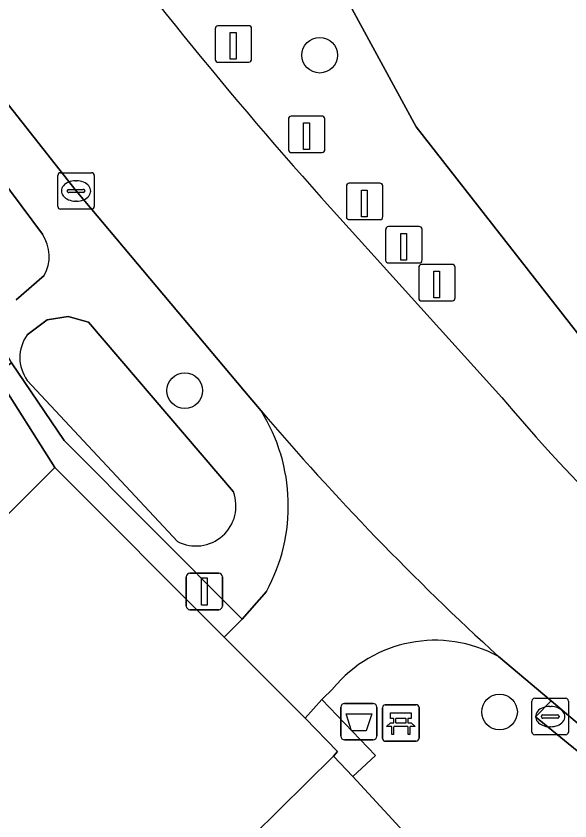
# Model space of a CAD drawing. Extents: x 160203 to 161530, y 379528 to 381797.
# Drawn here: x 160783.38 to 160798.58, y 381497.24 to 381519.34 of the extents above; entities that cross this region are included whole.
import ezdxf

# ---------------------------------------------------------------- set-up
doc = ezdxf.new("R2010")
doc.units = 0
for name, color, linetype in [('IMGEO_Afvalbak', 7, 'Continuous'), ('IMGEO_Bank', 7, 'Continuous'), ('IMGEO_Boom', 7, 'Continuous'), ('IMGEO_Groenvoorziening', 7, 'Continuous'), ('IMGEO_Haag', 7, 'Continuous'), ('IMGEO_Kolk', 7, 'Continuous'), ('IMGEO_Lichtmast', 7, 'Continuous'), ('IMGEO_Loofbos', 7, 'Continuous'), ('IMGEO_Paal', 7, 'Continuous'), ('IMGEO_Parkeervlak_halfverhard', 7, 'Continuous'), ('IMGEO_Rijbaan_lokaal_gesloten', 7, 'Continuous'), ('IMGEO_Rijbaan_lokaal_open', 7, 'Continuous'), ('IMGEO_Verkeerseiland_open', 7, 'Continuous'), ('IMGEO_Voetpad_open', 7, 'Continuous'), ('IMGEO_Waterloop', 7, 'Continuous')]:
    doc.layers.add(name, color=color, linetype=linetype)

msp = doc.modelspace()

# ---------------------------------------------------------------- linework, layer by layer
at = {"layer": 'IMGEO_Afvalbak'}
for p, q in [((160792.292, 381499.569), (160792.292, 381500.369)), ((160792.292, 381500.369), (160792.292, 381499.569)), ((160792.392, 381500.469), (160793.182, 381500.469)), ((160793.182, 381500.469), (160792.392, 381500.469)), ((160793.282, 381500.369), (160793.282, 381499.569)), ((160793.282, 381499.569), (160793.282, 381500.369)), ((160793.182, 381499.469), (160792.392, 381499.469)), ((160792.392, 381499.469), (160793.182, 381499.469))]:
    msp.add_line(p, q, dxfattribs=at)
msp.add_lwpolyline([(160792.435, 381500.183), (160793.139, 381500.183), (160792.99, 381499.713), (160792.584, 381499.713), (160792.435, 381500.183)], dxfattribs=at)
for centre, start, end in [((160792.392, 381500.369), 90, 180), ((160792.392, 381500.369), 90, 180), ((160793.182, 381500.369), 0, 90), ((160793.182, 381500.369), 360, 90), ((160792.392, 381499.569), 180, 270), ((160792.392, 381499.569), 180, 270), ((160793.182, 381499.569), 270, 0), ((160793.182, 381499.569), 270, 0)]:
    msp.add_arc(centre, 0.1, start, end, dxfattribs=at)
at = {"layer": 'IMGEO_Bank'}
for p, q in [((160793.514, 381500.434), (160794.355, 381500.434)), ((160794.355, 381500.434), (160793.514, 381500.434)), ((160793.439, 381499.509), (160793.439, 381500.35)), ((160793.439, 381500.35), (160793.439, 381499.509)), ((160794.439, 381500.359), (160794.439, 381499.518)), ((160794.439, 381499.518), (160794.439, 381500.359)), ((160793.748, 381499.94), (160793.748, 381500.046)), ((160793.792, 381500.046), (160793.792, 381499.94)), ((160794.08, 381500.052), (160793.798, 381500.052)), ((160793.798, 381499.934), (160794.08, 381499.934)), ((160794.086, 381499.94), (160794.086, 381500.046)), ((160794.13, 381500.046), (160794.13, 381499.94)), ((160794.136, 381499.832), (160793.743, 381499.832)), ((160794.364, 381499.434), (160793.523, 381499.434)), ((160793.523, 381499.434), (160794.364, 381499.434))]:
    msp.add_line(p, q, dxfattribs=at)
for points in [[(160793.742, 381500.052), (160793.656, 381500.052), (160793.656, 381500.213), (160794.219, 381500.213), (160794.219, 381500.052), (160794.136, 381500.052)], [(160793.686, 381499.832), (160793.544, 381499.832), (160793.656, 381499.934), (160793.742, 381499.934)], [(160794.136, 381499.934), (160794.219, 381499.934), (160794.331, 381499.832), (160794.192, 381499.832)], [(160793.736, 381499.825), (160793.736, 381499.618), (160793.693, 381499.618), (160793.693, 381499.825)], [(160794.186, 381499.825), (160794.186, 381499.618), (160794.142, 381499.618), (160794.142, 381499.825)]]:
    msp.add_lwpolyline(points, dxfattribs=at)
for centre, radius, start, end in [((160793.517, 381500.356), 0.0779, 92.4484, 184.2845), ((160793.517, 381500.356), 0.0779, 92.4484, 184.2845), ((160794.361, 381500.356), 0.0779, 2.4484, 94.2845), ((160794.361, 381500.356), 0.0779, 2.4484, 94.2845), ((160793.741, 381500.045), 0.00671, 2.8957, 87.1043), ((160793.741, 381499.941), 0.00671, 272.8957, 357.1043), ((160793.798, 381500.045), 0.00671, 92.8957, 177.1043), ((160793.798, 381499.941), 0.00671, 182.8957, 267.1043), ((160794.08, 381500.045), 0.00671, 2.8957, 87.1043), ((160794.08, 381499.941), 0.00671, 272.8957, 357.1043), ((160794.137, 381500.045), 0.00671, 92.8957, 177.1043), ((160794.137, 381499.941), 0.00671, 182.8957, 267.1043), ((160793.686, 381499.825), 0.00671, 2.8957, 87.1043), ((160793.743, 381499.825), 0.00671, 92.8957, 177.1043), ((160794.135, 381499.825), 0.00671, 2.8957, 87.1043), ((160794.192, 381499.825), 0.00671, 92.8957, 177.1043), ((160793.517, 381499.512), 0.0779, 182.4484, 274.2845), ((160793.517, 381499.512), 0.0779, 182.4484, 274.2845), ((160794.361, 381499.512), 0.0779, 272.4484, 4.2845), ((160794.361, 381499.512), 0.0779, 272.4484, 4.2845)]:
    msp.add_arc(centre, radius, start, end, dxfattribs=at)
at = {"layer": 'IMGEO_Boom'}
for centre in [(160791.713, 381518.264), (160788.008, 381509.056), (160796.649, 381500.236)]:
    msp.add_circle(centre, 0.489, dxfattribs=at)
at = {"layer": 'IMGEO_Groenvoorziening'}
for points in [[(160805.411, 381543.37), (160785.707, 381532.573), (160788.18, 381527.659), (160794.362, 381516.295), (160800.467, 381508.496)], [(160777.502, 381518.589), (160777.151, 381518.322), (160782.542, 381511.048), (160783.252, 381509.82), (160784.697, 381507.687), (160789.587, 381502.78), (160790.253, 381503.544)], [(160790.107, 381508.498), (160789.646, 381509.04), (160785.025, 381514.538), (160782.962, 381517.164), (160782.759, 381517.43)], [(160781.434, 381516.929), (160784.102, 381513.348)], [(160784.147, 381512.216), (160783.379, 381511.548)], [(160783.684, 381510.586), (160784.231, 381510.997), (160784.805, 381511.092), (160785.367, 381510.94), (160789.344, 381506.277)], [(160787.81, 381504.915), (160783.686, 381509.337)], [(160797.637, 381500.098), (160798.062, 381500.537), (160796.618, 381501.759)], [(160792.084, 381500.884), (160791.767, 381500.577), (160793.247, 381499.036), (160792.622, 381498.468), (160797.895, 381492.743)], [(160800.937, 381498.104), (160800.616, 381497.665), (160797.637, 381500.098)]]:
    msp.add_lwpolyline(points, dxfattribs=at)
for points in [[(160782.818, 381509.507), (160783.252, 381509.82), (160782.542, 381511.048), (160782.089, 381510.714), (160780.301, 381513.047), (160768.431, 381504.038), (160773.946, 381496.455), (160777.495, 381500), (160784.446, 381506.942)], [(160789.587, 381502.78), (160784.697, 381507.687), (160783.252, 381509.82), (160782.818, 381509.507), (160784.446, 381506.942), (160789.091, 381502.293)], [(160791.767, 381500.577), (160791.312, 381500.069), (160792.204, 381499.153), (160792.088, 381499.018), (160792.622, 381498.468), (160793.247, 381499.036)]]:
    msp.add_lwpolyline(points, close=True, dxfattribs=at)
for centre, radius, start, end in [((160783.227, 381512.746), 1.062, 330.048, 34.505), ((160784.544, 381509.963), 1.062, 144.0772, 216.1063), ((160785.929, 381505.896), 4.922, 331.4595, 31.9166), ((160788.317, 381505.889), 1.098, 242.5041, 20.698), ((160794.88, 381498.578), 3.625, 61.3562, 140.4899)]:
    msp.add_arc(centre, radius, start, end, dxfattribs=at)
at = {"layer": 'IMGEO_Haag'}
for points in [[(160789.587, 381502.78), (160784.697, 381507.687), (160783.252, 381509.82), (160782.818, 381509.507), (160784.446, 381506.942), (160789.091, 381502.293)], [(160791.767, 381500.577), (160791.312, 381500.069), (160792.204, 381499.153), (160792.088, 381499.018), (160792.622, 381498.468), (160793.247, 381499.036)]]:
    msp.add_lwpolyline(points, close=True, dxfattribs=at)
at = {"layer": 'IMGEO_Kolk'}
for p, q in [((160784.524, 381514.112), (160784.524, 381514.964)), ((160784.599, 381515.038), (160785.451, 381515.038)), ((160785.525, 381514.964), (160785.525, 381514.112)), ((160785.012, 381514.818), (160785.037, 381514.818)), ((160784.783, 381514.532), (160784.783, 381514.544)), ((160784.826, 381514.581), (160785.224, 381514.581)), ((160785.267, 381514.544), (160785.267, 381514.532)), ((160785.221, 381514.495), (160784.823, 381514.495)), ((160785.035, 381514.258), (160785.01, 381514.258)), ((160785.451, 381514.038), (160784.599, 381514.038)), ((160797.614, 381500.61), (160798.466, 381500.61)), ((160797.539, 381499.684), (160797.539, 381500.536)), ((160798.027, 381500.39), (160798.052, 381500.39)), ((160798.54, 381500.536), (160798.54, 381499.684)), ((160797.841, 381500.153), (160798.239, 381500.153)), ((160797.798, 381500.104), (160797.798, 381500.116)), ((160798.236, 381500.067), (160797.838, 381500.067)), ((160798.282, 381500.116), (160798.282, 381500.104)), ((160798.05, 381499.83), (160798.025, 381499.83)), ((160798.466, 381499.61), (160797.614, 381499.61))]:
    msp.add_line(p, q, dxfattribs=at)
for points in [[(160784.524, 381514.112), (160784.524, 381514.964)], [(160784.599, 381515.038), (160785.451, 381515.038)], [(160785.525, 381514.964), (160785.525, 381514.112)], [(160785.451, 381514.038), (160784.599, 381514.038)], [(160797.614, 381500.61), (160798.466, 381500.61)], [(160797.539, 381499.684), (160797.539, 381500.536)], [(160798.54, 381500.536), (160798.54, 381499.684)], [(160798.466, 381499.61), (160797.614, 381499.61)]]:
    msp.add_lwpolyline(points, dxfattribs=at)
for centre, radius, start, end in [((160784.601, 381514.962), 0.0765, 91.552, 178.448), ((160784.601, 381514.962), 0.0765, 91.552, 178.448), ((160785.449, 381514.962), 0.0765, 1.552, 88.448), ((160785.449, 381514.962), 0.0765, 1.552, 88.448), ((160784.823, 381514.541), 0.0403, 85.8775, 175.7526), ((160784.82, 381514.531), 0.0366, 178.938, 274.7102), ((160785.224, 381514.538), 0.043, 264.8664, 352.4533), ((160785.228, 381514.543), 0.0386, 1.7309, 96.639), ((160784.601, 381514.114), 0.0765, 181.552, 268.448), ((160784.601, 381514.114), 0.0765, 181.552, 268.448), ((160785.449, 381514.114), 0.0765, 271.552, 358.448), ((160785.449, 381514.114), 0.0765, 271.552, 358.448), ((160797.616, 381500.534), 0.0765, 91.552, 178.448), ((160797.616, 381500.534), 0.0765, 91.552, 178.448), ((160798.464, 381500.534), 0.0765, 1.552, 88.448), ((160798.464, 381500.534), 0.0765, 1.552, 88.448), ((160797.838, 381500.113), 0.0403, 85.8775, 175.7526), ((160798.243, 381500.115), 0.0386, 1.7309, 96.639), ((160797.835, 381500.103), 0.0366, 178.938, 274.7102), ((160798.239, 381500.11), 0.043, 264.8664, 352.4533), ((160797.616, 381499.686), 0.0765, 181.552, 268.448), ((160797.616, 381499.686), 0.0765, 181.552, 268.448), ((160798.464, 381499.686), 0.0765, 271.552, 358.448), ((160798.464, 381499.686), 0.0765, 271.552, 358.448)]:
    msp.add_arc(centre, radius, start, end, dxfattribs=at)
for centre, major_axis, ratio, start_param, end_param in [((160785.011, 381514.538), (-0.387, 0.002), 0.722429, 4.712389, 7.853982), ((160785.036, 381514.538), (-0.39, 0.002), 0.717154, 1.570796, 4.712389), ((160798.026, 381500.11), (-0.387, 0.002), 0.722429, 4.712389, 7.853982), ((160798.051, 381500.11), (-0.39, 0.002), 0.717154, 1.570796, 4.712389)]:
    msp.add_ellipse(centre, major_axis=major_axis, ratio=ratio, start_param=start_param, end_param=end_param, dxfattribs=at)
at = {"layer": 'IMGEO_Lichtmast'}
for p, q in [((160788.051, 381503.143), (160788.051, 381503.943)), ((160788.051, 381503.943), (160788.051, 381503.143)), ((160788.151, 381504.043), (160788.941, 381504.043)), ((160788.941, 381504.043), (160788.151, 381504.043)), ((160789.041, 381503.943), (160789.041, 381503.143)), ((160789.041, 381503.143), (160789.041, 381503.943)), ((160788.941, 381503.043), (160788.151, 381503.043)), ((160788.151, 381503.043), (160788.941, 381503.043))]:
    msp.add_line(p, q, dxfattribs=at)
msp.add_lwpolyline([(160788.471, 381503.918), (160788.621, 381503.918), (160788.621, 381503.168), (160788.471, 381503.168), (160788.471, 381503.918)], dxfattribs=at)
for centre, start, end in [((160788.151, 381503.943), 90, 180), ((160788.151, 381503.943), 90, 180), ((160788.941, 381503.943), 0, 90), ((160788.941, 381503.943), 360, 90), ((160788.151, 381503.143), 180, 270), ((160788.151, 381503.143), 180, 270), ((160788.941, 381503.143), 270, 0), ((160788.941, 381503.143), 270, 0)]:
    msp.add_arc(centre, 0.1, start, end, dxfattribs=at)
at = {"layer": 'IMGEO_Loofbos'}
for points in [[(160836.051, 381487.238), (160834.687, 381487.571), (160833.043, 381487.514), (160827.854, 381490.009), (160825.615, 381491.398), (160823.404, 381492.447), (160817.308, 381495.849), (160811.525, 381498.797), (160809.693, 381500), (160803.798, 381504.641), (160800.467, 381508.496), (160794.362, 381516.295), (160788.18, 381527.659), (160783.272, 381525.087), (160783.985, 381524.02)], [(160791.756, 381514.361), (160796.713, 381508.865)]]:
    msp.add_lwpolyline(points, dxfattribs=at)
for centre, radius, start, end in [((160878.521, 381592.122), 116.511, 215.76827, 221.86749), ((160832.083, 381538.521), 46.158, 219.9783, 238.8708)]:
    msp.add_arc(centre, radius, start, end, dxfattribs=at)
at = {"layer": 'IMGEO_Paal'}
for p, q in [((160788.844, 381518.988), (160788.844, 381518.147)), ((160788.844, 381518.988), (160788.844, 381518.147)), ((160789.76, 381519.072), (160788.919, 381519.072)), ((160789.76, 381519.072), (160788.919, 381519.072)), ((160789.844, 381518.156), (160789.844, 381518.997)), ((160789.844, 381518.156), (160789.844, 381518.997)), ((160788.928, 381518.072), (160789.769, 381518.072)), ((160788.928, 381518.072), (160789.769, 381518.072)), ((160790.855, 381516.509), (160790.855, 381515.668)), ((160790.855, 381516.509), (160790.855, 381515.668)), ((160791.771, 381516.593), (160790.93, 381516.593)), ((160791.771, 381516.593), (160790.93, 381516.593)), ((160791.855, 381515.677), (160791.855, 381516.518)), ((160791.855, 381515.677), (160791.855, 381516.518)), ((160790.939, 381515.593), (160791.78, 381515.593)), ((160790.939, 381515.593), (160791.78, 381515.593)), ((160793.361, 381514.75), (160792.52, 381514.75)), ((160793.361, 381514.75), (160792.52, 381514.75)), ((160792.445, 381514.666), (160792.445, 381513.825)), ((160792.445, 381514.666), (160792.445, 381513.825)), ((160793.445, 381513.834), (160793.445, 381514.675)), ((160793.445, 381513.834), (160793.445, 381514.675)), ((160792.529, 381513.75), (160793.37, 381513.75)), ((160792.529, 381513.75), (160793.37, 381513.75)), ((160793.523, 381513.476), (160793.523, 381512.635)), ((160793.523, 381513.476), (160793.523, 381512.635)), ((160794.439, 381513.56), (160793.598, 381513.56)), ((160794.439, 381513.56), (160793.598, 381513.56)), ((160794.523, 381512.644), (160794.523, 381513.485)), ((160794.523, 381512.644), (160794.523, 381513.485)), ((160793.607, 381512.56), (160794.448, 381512.56)), ((160793.607, 381512.56), (160794.448, 381512.56)), ((160795.346, 381512.521), (160794.505, 381512.521)), ((160795.346, 381512.521), (160794.505, 381512.521)), ((160794.43, 381512.437), (160794.43, 381511.596)), ((160794.43, 381512.437), (160794.43, 381511.596)), ((160795.43, 381511.605), (160795.43, 381512.446)), ((160795.43, 381511.605), (160795.43, 381512.446)), ((160794.514, 381511.521), (160795.355, 381511.521)), ((160794.514, 381511.521), (160795.355, 381511.521))]:
    msp.add_line(p, q, dxfattribs=at)
for points in [[(160789.259, 381518.885), (160789.419, 381518.885), (160789.419, 381518.152), (160789.259, 381518.152), (160789.259, 381518.885)], [(160791.27, 381516.406), (160791.43, 381516.406), (160791.43, 381515.673), (160791.27, 381515.673), (160791.27, 381516.406)], [(160792.86, 381514.563), (160793.02, 381514.563), (160793.02, 381513.83), (160792.86, 381513.83), (160792.86, 381514.563)], [(160793.938, 381513.373), (160794.098, 381513.373), (160794.098, 381512.64), (160793.938, 381512.64), (160793.938, 381513.373)], [(160794.845, 381512.334), (160795.005, 381512.334), (160795.005, 381511.601), (160794.845, 381511.601), (160794.845, 381512.334)]]:
    msp.add_lwpolyline(points, dxfattribs=at)
for centre, start, end in [((160788.922, 381518.994), 92.4484, 184.2845), ((160788.922, 381518.994), 92.4484, 184.2845), ((160789.766, 381518.994), 2.4484, 94.2845), ((160789.766, 381518.994), 2.4484, 94.2845), ((160788.922, 381518.15), 182.4484, 274.2845), ((160788.922, 381518.15), 182.4484, 274.2845), ((160789.766, 381518.15), 272.4484, 4.2845), ((160789.766, 381518.15), 272.4484, 4.2845), ((160790.933, 381516.515), 92.4484, 184.2845), ((160790.933, 381516.515), 92.4484, 184.2845), ((160791.777, 381516.515), 2.4484, 94.2845), ((160791.777, 381516.515), 2.4484, 94.2845), ((160790.933, 381515.671), 182.4484, 274.2845), ((160790.933, 381515.671), 182.4484, 274.2845), ((160791.777, 381515.671), 272.4484, 4.2845), ((160791.777, 381515.671), 272.4484, 4.2845), ((160792.523, 381514.672), 92.4484, 184.2845), ((160792.523, 381514.672), 92.4484, 184.2845), ((160793.367, 381514.672), 2.4484, 94.2845), ((160793.367, 381514.672), 2.4484, 94.2845), ((160792.523, 381513.828), 182.4484, 274.2845), ((160792.523, 381513.828), 182.4484, 274.2845), ((160793.367, 381513.828), 272.4484, 4.2845), ((160793.367, 381513.828), 272.4484, 4.2845), ((160793.601, 381513.482), 92.4484, 184.2845), ((160793.601, 381513.482), 92.4484, 184.2845), ((160794.445, 381513.482), 2.4484, 94.2845), ((160794.445, 381513.482), 2.4484, 94.2845), ((160793.601, 381512.638), 182.4484, 274.2845), ((160793.601, 381512.638), 182.4484, 274.2845), ((160794.508, 381512.443), 92.4484, 184.2845), ((160794.508, 381512.443), 92.4484, 184.2845), ((160794.445, 381512.638), 272.4484, 4.2845), ((160794.445, 381512.638), 272.4484, 4.2845), ((160795.352, 381512.443), 2.4484, 94.2845), ((160795.352, 381512.443), 2.4484, 94.2845), ((160794.508, 381511.599), 182.4484, 274.2845), ((160794.508, 381511.599), 182.4484, 274.2845), ((160795.352, 381511.599), 272.4484, 4.2845), ((160795.352, 381511.599), 272.4484, 4.2845)]:
    msp.add_arc(centre, 0.0779, start, end, dxfattribs=at)
at = {"layer": 'IMGEO_Parkeervlak_halfverhard'}
msp.add_lwpolyline([(160789.87, 381496.825), (160792.088, 381499.018), (160792.204, 381499.153), (160791.312, 381500.069), (160789.091, 381502.293), (160784.446, 381506.942), (160777.495, 381500), (160773.946, 381496.455), (160778.553, 381491.84), (160778, 381491.284), (160777.924, 381491.196), (160780.015, 381489.066), (160780.683, 381489.703), (160781.729, 381488.641)], close=True, dxfattribs=at)
at = {"layer": 'IMGEO_Rijbaan_lokaal_gesloten'}
for points in [[(160782.759, 381517.43), (160782.962, 381517.164), (160785.025, 381514.538), (160789.646, 381509.04), (160790.107, 381508.498)], [(160796.713, 381508.865), (160791.756, 381514.361)], [(160796.618, 381501.759), (160798.062, 381500.537), (160800.937, 381498.104)]]:
    msp.add_lwpolyline(points, dxfattribs=at)
for centre, radius, start, end in [((160878.521, 381592.122), 116.511, 215.76827, 221.86749), ((160832.083, 381538.521), 46.158, 219.9783, 238.8708), ((160847.228, 381557.172), 75.046, 220.43477, 227.59359)]:
    msp.add_arc(centre, radius, start, end, dxfattribs=at)
at = {"layer": 'IMGEO_Rijbaan_lokaal_open'}
msp.add_lwpolyline([(160790.253, 381503.544), (160789.587, 381502.78), (160789.091, 381502.293), (160791.312, 381500.069), (160791.767, 381500.577), (160792.084, 381500.884)], dxfattribs=at)
for centre, radius, start, end in [((160847.228, 381557.172), 75.046, 220.43477, 227.59359), ((160785.929, 381505.896), 4.922, 331.4595, 31.9166), ((160794.88, 381498.578), 3.625, 61.3562, 140.4899)]:
    msp.add_arc(centre, radius, start, end, dxfattribs=at)
at = {"layer": 'IMGEO_Verkeerseiland_open'}
msp.add_lwpolyline([(160800.937, 381498.104), (160798.062, 381500.537), (160797.637, 381500.098), (160800.616, 381497.665)], close=True, dxfattribs=at)
at = {"layer": 'IMGEO_Voetpad_open'}
msp.add_lwpolyline([(160790.399, 381496.274), (160795.679, 381490.772), (160797.895, 381492.743), (160792.622, 381498.468), (160792.088, 381499.018), (160789.87, 381496.825)], close=True, dxfattribs=at)
at = {"layer": 'IMGEO_Waterloop'}
for points in [[(160784.102, 381513.348), (160781.434, 381516.929)], [(160783.379, 381511.548), (160784.147, 381512.216)], [(160789.344, 381506.277), (160785.367, 381510.94), (160784.805, 381511.092), (160784.231, 381510.997), (160783.684, 381510.586)], [(160783.686, 381509.337), (160787.81, 381504.915)]]:
    msp.add_lwpolyline(points, dxfattribs=at)
for centre, radius, start, end in [((160783.227, 381512.746), 1.062, 330.048, 34.505), ((160784.544, 381509.963), 1.062, 144.0772, 216.1063), ((160788.317, 381505.889), 1.098, 242.5041, 20.698)]:
    msp.add_arc(centre, radius, start, end, dxfattribs=at)

doc.saveas('drawing.dxf')
